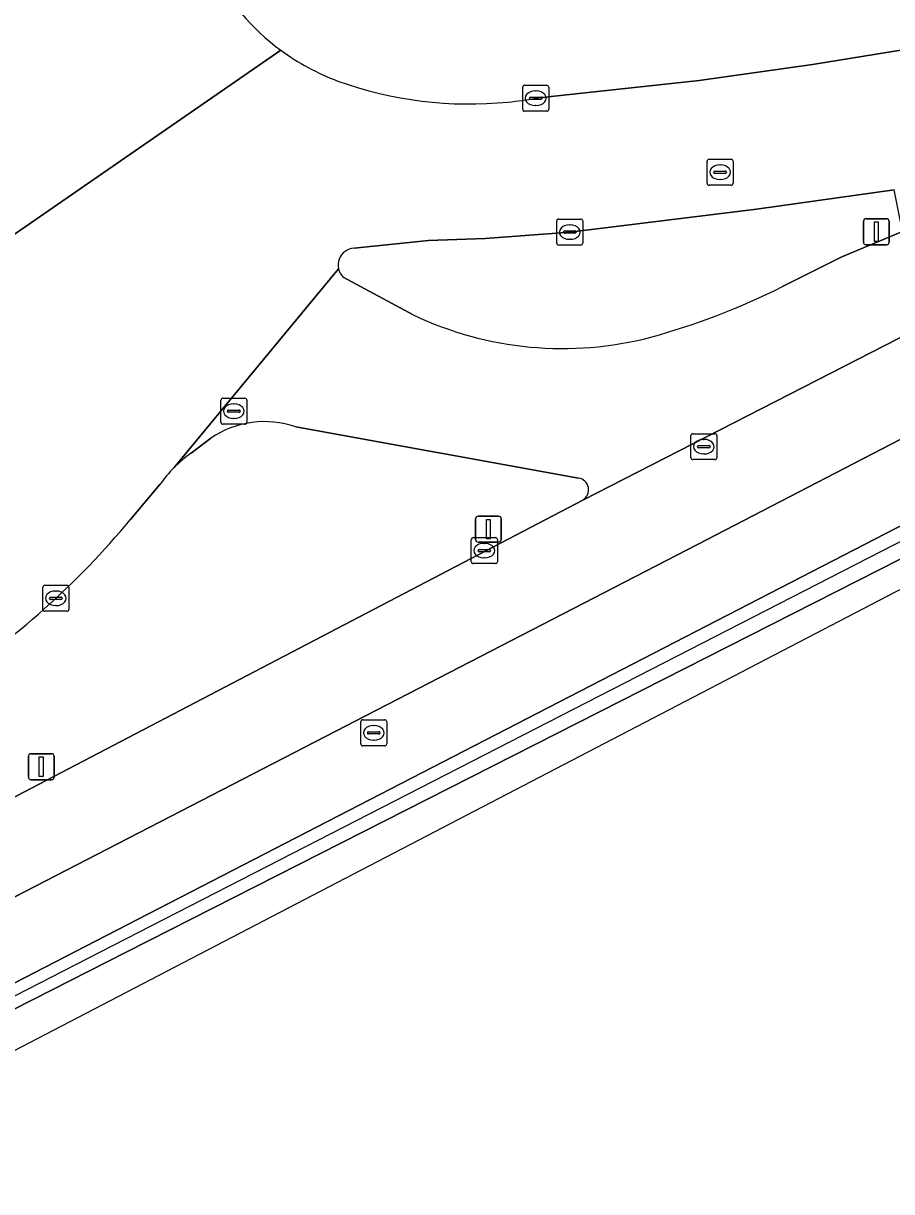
# Model space of a CAD drawing. Extents: x 158793 to 159888, y 384317 to 385256.
# Drawn here: x 159821.48 to 159854.89, y 384490.78 to 384535.72 of the extents above; entities that cross this region are included whole.
import ezdxf

# ---------------------------------------------------------------- set-up
doc = ezdxf.new("R2010")
doc.units = 0
for name, color, linetype in [('IMGEO_Berm_gesloten', 7, 'Continuous'), ('IMGEO_Berm_groen', 7, 'Continuous'), ('IMGEO_Groenvoorziening', 7, 'Continuous'), ('IMGEO_Haag', 7, 'Continuous'), ('IMGEO_Hek', 7, 'Continuous'), ('IMGEO_Kolk', 7, 'Continuous'), ('IMGEO_Lichtmast', 7, 'Continuous'), ('IMGEO_Rijbaan_lokaal_open', 7, 'Continuous'), ('IMGEO_Rijbaan_regionaal_gesloten', 7, 'Continuous'), ('IMGEO_Rioolput', 7, 'Continuous'), ('IMGEO_Voetpad_open', 7, 'Continuous')]:
    doc.layers.add(name, color=color, linetype=linetype)

msp = doc.modelspace()

# ---------------------------------------------------------------- linework, layer by layer
at = {"layer": 'IMGEO_Berm_gesloten'}
msp.add_lwpolyline([(159791.799, 384482.795), (159812.356, 384493.351), (159825.453, 384500), (159875.887, 384525.604), (159881.307, 384528.22), (159883.694, 384529.35), (159883.08, 384530.068), (159882.662, 384530.596), (159874.443, 384526.273), (159870.864, 384524.44), (159823.458, 384500), (159811.928, 384494.056), (159791.41, 384483.447)], dxfattribs=at)
at = {"layer": 'IMGEO_Berm_groen'}
for points in [[(159843.008, 384517.383), (159878.425, 384535.512)], [(159855.312, 384527.709), (159852.981, 384526.735), (159850.698, 384525.598)], [(159833.608, 384526.284), (159827.278, 384518.632)], [(159836.479, 384524.509), (159833.789, 384525.96)], [(159831.957, 384520.198), (159842.845, 384518.23)], [(159827.929, 384519.188), (159828.693, 384519.763)]]:
    msp.add_lwpolyline(points, dxfattribs=at)
for centre, radius, start, end in [((159834.246, 384526.428), 0.655, 192.7196, 225.6595), ((159838.066, 384550.91), 28.289, 285.4997, 296.5209), ((159842.228, 384536.594), 13.382, 244.5594, 284.7107), ((159830.759, 384516.728), 3.672, 70.9483, 124.2341), ((159831.026, 384514.902), 5.288, 125.8566, 135.1428), ((159842.772, 384517.777), 0.459, 300.8851, 80.901)]:
    msp.add_arc(centre, radius, start, end, dxfattribs=at)
at = {"layer": 'IMGEO_Groenvoorziening'}
for points in [[(159850.698, 384525.598), (159852.981, 384526.735), (159855.312, 384527.709), (159854.988, 384529.316), (159849.696, 384528.572), (159842.505, 384527.694), (159839.248, 384527.449), (159837.075, 384527.373), (159834.207, 384527.075)], [(159833.789, 384525.96), (159836.479, 384524.509)], [(159842.845, 384518.23), (159831.957, 384520.198)], [(159828.693, 384519.763), (159827.929, 384519.188)], [(159826.727, 384517.977), (159825.583, 384516.617)], [(159749.424, 384468.651), (159754.694, 384471.459), (159764.608, 384476.743), (159777.22, 384483.435), (159788.54, 384489.306), (159793.362, 384491.577), (159808.958, 384499.603), (159809.27, 384499.765), (159809.722, 384500), (159843.008, 384517.383)]]:
    msp.add_lwpolyline(points, dxfattribs=at)
for centre, radius, start, end in [((159834.241, 384526.425), 0.649, 159.3691, 192.5917), ((159834.242, 384526.426), 0.65, 93.1285, 159.4832), ((159834.246, 384526.428), 0.655, 192.7196, 225.6595), ((159838.066, 384550.91), 28.289, 285.4997, 296.5209), ((159842.228, 384536.594), 13.382, 244.5594, 284.7107), ((159830.759, 384516.728), 3.672, 70.9483, 124.2341), ((159831.026, 384514.902), 5.288, 125.8566, 135.1428), ((159830.947, 384514.986), 5.173, 135.1831, 144.6744), ((159842.772, 384517.777), 0.459, 300.8851, 80.901), ((159801.031, 384537.017), 31.922, 303.1918, 320.277)]:
    msp.add_arc(centre, radius, start, end, dxfattribs=at)
at = {"layer": 'IMGEO_Haag'}
for points in [[(159850.698, 384525.598), (159852.981, 384526.735), (159855.312, 384527.709), (159854.988, 384529.316), (159849.696, 384528.572), (159842.505, 384527.694), (159839.248, 384527.449), (159837.075, 384527.373), (159834.207, 384527.075)], [(159833.789, 384525.96), (159836.479, 384524.509)], [(159842.845, 384518.23), (159831.957, 384520.198)], [(159828.693, 384519.763), (159827.929, 384519.188)], [(159826.727, 384517.977), (159825.583, 384516.617)], [(159749.424, 384468.651), (159754.694, 384471.459), (159764.608, 384476.743), (159777.22, 384483.435), (159788.54, 384489.306), (159793.362, 384491.577), (159808.958, 384499.603), (159809.27, 384499.765), (159809.722, 384500), (159843.008, 384517.383)]]:
    msp.add_lwpolyline(points, dxfattribs=at)
for centre, radius, start, end in [((159834.241, 384526.425), 0.649, 159.3691, 192.5917), ((159834.242, 384526.426), 0.65, 93.1285, 159.4832), ((159834.246, 384526.428), 0.655, 192.7196, 225.6595), ((159838.066, 384550.91), 28.289, 285.4997, 296.5209), ((159842.228, 384536.594), 13.382, 244.5594, 284.7107), ((159830.759, 384516.728), 3.672, 70.9483, 124.2341), ((159831.026, 384514.902), 5.288, 125.8566, 135.1428), ((159830.947, 384514.986), 5.173, 135.1831, 144.6744), ((159842.772, 384517.777), 0.459, 300.8851, 80.901), ((159801.031, 384537.017), 31.922, 303.1918, 320.277)]:
    msp.add_arc(centre, radius, start, end, dxfattribs=at)
at = {"layer": 'IMGEO_Hek'}
msp.add_lwpolyline([(159812.174, 384493.707), (159824.446, 384500), (159883.08, 384530.068)], dxfattribs=at)
at = {"layer": 'IMGEO_Kolk'}
for p, q in [((159840.694, 384532.415), (159840.694, 384533.267)), ((159840.769, 384533.341), (159841.621, 384533.341)), ((159841.182, 384533.121), (159841.207, 384533.121)), ((159841.695, 384533.267), (159841.695, 384532.415)), ((159840.953, 384532.835), (159840.953, 384532.847)), ((159841.391, 384532.798), (159840.993, 384532.798)), ((159840.996, 384532.884), (159841.394, 384532.884)), ((159841.205, 384532.561), (159841.18, 384532.561)), ((159841.437, 384532.847), (159841.437, 384532.835)), ((159841.621, 384532.341), (159840.769, 384532.341)), ((159842.004, 384527.268), (159842.004, 384528.12)), ((159842.079, 384528.194), (159842.931, 384528.194)), ((159843.005, 384528.12), (159843.005, 384527.268)), ((159842.263, 384527.688), (159842.263, 384527.7)), ((159842.701, 384527.651), (159842.303, 384527.651)), ((159842.306, 384527.737), (159842.704, 384527.737)), ((159842.492, 384527.974), (159842.517, 384527.974)), ((159842.747, 384527.7), (159842.747, 384527.688)), ((159842.931, 384527.194), (159842.079, 384527.194)), ((159842.515, 384527.414), (159842.49, 384527.414)), ((159847.241, 384519.937), (159848.093, 384519.937)), ((159847.166, 384519.011), (159847.166, 384519.863)), ((159847.468, 384519.48), (159847.866, 384519.48)), ((159847.654, 384519.717), (159847.679, 384519.717)), ((159848.167, 384519.863), (159848.167, 384519.011)), ((159847.425, 384519.431), (159847.425, 384519.443)), ((159847.863, 384519.394), (159847.465, 384519.394)), ((159847.677, 384519.157), (159847.652, 384519.157)), ((159847.909, 384519.443), (159847.909, 384519.431)), ((159848.093, 384518.937), (159847.241, 384518.937)), ((159838.792, 384515.938), (159839.644, 384515.938)), ((159838.717, 384515.012), (159838.717, 384515.864)), ((159838.976, 384515.432), (159838.976, 384515.444)), ((159839.019, 384515.481), (159839.417, 384515.481)), ((159839.205, 384515.718), (159839.23, 384515.718)), ((159839.46, 384515.444), (159839.46, 384515.432)), ((159839.718, 384515.864), (159839.718, 384515.012)), ((159839.414, 384515.395), (159839.016, 384515.395)), ((159839.228, 384515.158), (159839.203, 384515.158)), ((159839.644, 384514.938), (159838.792, 384514.938)), ((159822.301, 384514.103), (159823.153, 384514.103)), ((159822.226, 384513.177), (159822.226, 384514.029)), ((159822.528, 384513.646), (159822.926, 384513.646)), ((159822.714, 384513.883), (159822.739, 384513.883)), ((159823.227, 384514.029), (159823.227, 384513.177)), ((159822.485, 384513.597), (159822.485, 384513.609)), ((159822.923, 384513.56), (159822.525, 384513.56)), ((159822.737, 384513.323), (159822.712, 384513.323)), ((159822.969, 384513.609), (159822.969, 384513.597)), ((159823.153, 384513.103), (159822.301, 384513.103))]:
    msp.add_line(p, q, dxfattribs=at)
for points in [[(159840.694, 384532.415), (159840.694, 384533.267)], [(159840.769, 384533.341), (159841.621, 384533.341)], [(159841.695, 384533.267), (159841.695, 384532.415)], [(159841.621, 384532.341), (159840.769, 384532.341)], [(159842.004, 384527.268), (159842.004, 384528.12)], [(159842.079, 384528.194), (159842.931, 384528.194)], [(159843.005, 384528.12), (159843.005, 384527.268)], [(159842.931, 384527.194), (159842.079, 384527.194)], [(159847.241, 384519.937), (159848.093, 384519.937)], [(159847.166, 384519.011), (159847.166, 384519.863)], [(159848.167, 384519.863), (159848.167, 384519.011)], [(159848.093, 384518.937), (159847.241, 384518.937)], [(159838.792, 384515.938), (159839.644, 384515.938)], [(159838.717, 384515.012), (159838.717, 384515.864)], [(159839.718, 384515.864), (159839.718, 384515.012)], [(159839.644, 384514.938), (159838.792, 384514.938)], [(159822.301, 384514.103), (159823.153, 384514.103)], [(159822.226, 384513.177), (159822.226, 384514.029)], [(159823.227, 384514.029), (159823.227, 384513.177)], [(159823.153, 384513.103), (159822.301, 384513.103)]]:
    msp.add_lwpolyline(points, dxfattribs=at)
for centre, radius, start, end in [((159840.771, 384533.265), 0.0765, 91.552, 178.448), ((159840.771, 384533.265), 0.0765, 91.552, 178.448), ((159841.619, 384533.265), 0.0765, 1.552, 88.448), ((159841.619, 384533.265), 0.0765, 1.552, 88.448), ((159840.993, 384532.844), 0.0403, 85.8775, 175.7526), ((159840.99, 384532.834), 0.0366, 178.938, 274.7102), ((159841.394, 384532.841), 0.043, 264.8664, 352.4533), ((159841.398, 384532.846), 0.0386, 1.7309, 96.639), ((159840.771, 384532.417), 0.0765, 181.552, 268.448), ((159840.771, 384532.417), 0.0765, 181.552, 268.448), ((159841.619, 384532.417), 0.0765, 271.552, 358.448), ((159841.619, 384532.417), 0.0765, 271.552, 358.448), ((159842.081, 384528.118), 0.0765, 91.552, 178.448), ((159842.081, 384528.118), 0.0765, 91.552, 178.448), ((159842.929, 384528.118), 0.0765, 1.552, 88.448), ((159842.929, 384528.118), 0.0765, 1.552, 88.448), ((159842.303, 384527.697), 0.0403, 85.8775, 175.7526), ((159842.3, 384527.687), 0.0366, 178.938, 274.7102), ((159842.704, 384527.694), 0.043, 264.8664, 352.4533), ((159842.708, 384527.699), 0.0386, 1.7309, 96.639), ((159842.081, 384527.27), 0.0765, 181.552, 268.448), ((159842.081, 384527.27), 0.0765, 181.552, 268.448), ((159842.929, 384527.27), 0.0765, 271.552, 358.448), ((159842.929, 384527.27), 0.0765, 271.552, 358.448), ((159847.243, 384519.861), 0.0765, 91.552, 178.448), ((159847.243, 384519.861), 0.0765, 91.552, 178.448), ((159848.091, 384519.861), 0.0765, 1.552, 88.448), ((159848.091, 384519.861), 0.0765, 1.552, 88.448), ((159847.465, 384519.44), 0.0403, 85.8775, 175.7526), ((159847.87, 384519.442), 0.0386, 1.7309, 96.639), ((159847.462, 384519.43), 0.0366, 178.938, 274.7102), ((159847.866, 384519.437), 0.043, 264.8664, 352.4533), ((159847.243, 384519.013), 0.0765, 181.552, 268.448), ((159847.243, 384519.013), 0.0765, 181.552, 268.448), ((159848.091, 384519.013), 0.0765, 271.552, 358.448), ((159848.091, 384519.013), 0.0765, 271.552, 358.448), ((159838.794, 384515.862), 0.0765, 91.552, 178.448), ((159838.794, 384515.862), 0.0765, 91.552, 178.448), ((159839.642, 384515.862), 0.0765, 1.552, 88.448), ((159839.642, 384515.862), 0.0765, 1.552, 88.448), ((159839.016, 384515.441), 0.0403, 85.8775, 175.7526), ((159839.013, 384515.431), 0.0366, 178.938, 274.7102), ((159839.417, 384515.438), 0.043, 264.8664, 352.4533), ((159839.421, 384515.443), 0.0386, 1.7309, 96.639), ((159838.794, 384515.014), 0.0765, 181.552, 268.448), ((159838.794, 384515.014), 0.0765, 181.552, 268.448), ((159839.642, 384515.014), 0.0765, 271.552, 358.448), ((159839.642, 384515.014), 0.0765, 271.552, 358.448), ((159822.303, 384514.027), 0.0765, 91.552, 178.448), ((159822.303, 384514.027), 0.0765, 91.552, 178.448), ((159823.151, 384514.027), 0.0765, 1.552, 88.448), ((159823.151, 384514.027), 0.0765, 1.552, 88.448), ((159822.525, 384513.606), 0.0403, 85.8775, 175.7526), ((159822.93, 384513.608), 0.0386, 1.7309, 96.639), ((159822.303, 384513.179), 0.0765, 181.552, 268.448), ((159822.303, 384513.179), 0.0765, 181.552, 268.448), ((159822.522, 384513.596), 0.0366, 178.938, 274.7102), ((159822.926, 384513.603), 0.043, 264.8664, 352.4533), ((159823.151, 384513.179), 0.0765, 271.552, 358.448), ((159823.151, 384513.179), 0.0765, 271.552, 358.448)]:
    msp.add_arc(centre, radius, start, end, dxfattribs=at)
for centre, major_axis, ratio, start_param, end_param in [((159841.181, 384532.841), (-0.387, 0.002), 0.722429, 4.712389, 7.853982), ((159841.206, 384532.841), (-0.39, 0.002), 0.717154, 1.570796, 4.712389), ((159842.491, 384527.694), (-0.387, 0.002), 0.722429, 4.712389, 7.853982), ((159842.516, 384527.694), (-0.39, 0.002), 0.717154, 1.570796, 4.712389), ((159847.653, 384519.437), (-0.387, 0.002), 0.722429, 4.712389, 7.853982), ((159847.678, 384519.437), (-0.39, 0.002), 0.717154, 1.570796, 4.712389), ((159839.204, 384515.438), (-0.387, 0.002), 0.722429, 4.712389, 7.853982), ((159839.229, 384515.438), (-0.39, 0.002), 0.717154, 1.570796, 4.712389), ((159822.713, 384513.603), (-0.387, 0.002), 0.722429, 4.712389, 7.853982), ((159822.738, 384513.603), (-0.39, 0.002), 0.717154, 1.570796, 4.712389)]:
    msp.add_ellipse(centre, major_axis=major_axis, ratio=ratio, start_param=start_param, end_param=end_param, dxfattribs=at)
at = {"layer": 'IMGEO_Lichtmast'}
for p, q in [((159853.808, 384527.305), (159853.808, 384528.105)), ((159853.808, 384528.105), (159853.808, 384527.305)), ((159853.908, 384528.205), (159854.698, 384528.205)), ((159854.698, 384528.205), (159853.908, 384528.205)), ((159854.798, 384528.105), (159854.798, 384527.305)), ((159854.798, 384527.305), (159854.798, 384528.105)), ((159854.698, 384527.205), (159853.908, 384527.205)), ((159853.908, 384527.205), (159854.698, 384527.205)), ((159838.878, 384515.863), (159838.878, 384516.663)), ((159838.878, 384516.663), (159838.878, 384515.863)), ((159838.978, 384516.763), (159839.768, 384516.763)), ((159839.768, 384516.763), (159838.978, 384516.763)), ((159839.868, 384516.663), (159839.868, 384515.863)), ((159839.868, 384515.863), (159839.868, 384516.663)), ((159839.768, 384515.763), (159838.978, 384515.763)), ((159838.978, 384515.763), (159839.768, 384515.763)), ((159821.67, 384506.726), (159821.67, 384507.526)), ((159821.67, 384507.526), (159821.67, 384506.726)), ((159821.77, 384507.626), (159822.56, 384507.626)), ((159822.56, 384507.626), (159821.77, 384507.626)), ((159822.66, 384507.526), (159822.66, 384506.726)), ((159822.66, 384506.726), (159822.66, 384507.526)), ((159822.56, 384506.626), (159821.77, 384506.626)), ((159821.77, 384506.626), (159822.56, 384506.626))]:
    msp.add_line(p, q, dxfattribs=at)
for points in [[(159854.228, 384528.08), (159854.378, 384528.08), (159854.378, 384527.33), (159854.228, 384527.33), (159854.228, 384528.08)], [(159839.298, 384516.638), (159839.448, 384516.638), (159839.448, 384515.888), (159839.298, 384515.888), (159839.298, 384516.638)], [(159822.09, 384507.501), (159822.24, 384507.501), (159822.24, 384506.751), (159822.09, 384506.751), (159822.09, 384507.501)]]:
    msp.add_lwpolyline(points, dxfattribs=at)
for centre, start, end in [((159853.908, 384528.105), 90, 180), ((159853.908, 384528.105), 90, 180), ((159854.698, 384528.105), 0, 90), ((159854.698, 384528.105), 360, 90), ((159853.908, 384527.305), 180, 270), ((159853.908, 384527.305), 180, 270), ((159854.698, 384527.305), 270, 0), ((159854.698, 384527.305), 270, 0), ((159838.978, 384516.663), 90, 180), ((159838.978, 384516.663), 90, 180), ((159839.768, 384516.663), 0, 90), ((159839.768, 384516.663), 360, 90), ((159838.978, 384515.863), 180, 270), ((159838.978, 384515.863), 180, 270), ((159839.768, 384515.863), 270, 0), ((159839.768, 384515.863), 270, 0), ((159821.77, 384507.526), 90, 180), ((159821.77, 384507.526), 90, 180), ((159822.56, 384507.526), 0, 90), ((159822.56, 384507.526), 360, 90), ((159821.77, 384506.726), 180, 270), ((159821.77, 384506.726), 180, 270), ((159822.56, 384506.726), 270, 0), ((159822.56, 384506.726), 270, 0)]:
    msp.add_arc(centre, 0.1, start, end, dxfattribs=at)
at = {"layer": 'IMGEO_Rijbaan_lokaal_open'}
for points in [[(159858.727, 384535.261), (159851.843, 384534.134), (159847.484, 384533.523), (159841.195, 384532.841)], [(159831.381, 384534.691), (159815.595, 384523.794)], [(159815.595, 384523.794), (159831.381, 384534.691)], [(159834.207, 384527.075), (159837.075, 384527.373), (159839.248, 384527.449), (159842.505, 384527.694), (159849.696, 384528.572), (159854.988, 384529.316)], [(159827.278, 384518.632), (159833.608, 384526.284)], [(159825.583, 384516.617), (159826.727, 384517.977)]]:
    msp.add_lwpolyline(points, dxfattribs=at)
for centre, radius, start, end in [((159836.731, 384541.939), 9.009, 207.2269, 233.5638), ((159836.729, 384541.954), 9.019, 233.6339, 249.5659), ((159838.637, 384547.566), 14.946, 250.2222, 275.7665), ((159838.644, 384547.5), 14.88, 275.7658, 279.8711), ((159834.241, 384526.425), 0.649, 159.3691, 192.5917), ((159834.242, 384526.426), 0.65, 93.1285, 159.4832), ((159830.947, 384514.986), 5.173, 135.1831, 144.6744), ((159801.031, 384537.017), 31.922, 303.1918, 320.277)]:
    msp.add_arc(centre, radius, start, end, dxfattribs=at)
at = {"layer": 'IMGEO_Rijbaan_regionaal_gesloten'}
for points in [[(159779.976, 384480.85), (159804.811, 384493.696), (159847.424, 384515.674), (159875.798, 384530.374), (159880.669, 384532.909), (159878.425, 384535.512), (159843.008, 384517.383), (159809.722, 384500), (159809.27, 384499.765), (159808.958, 384499.603), (159793.362, 384491.577), (159788.54, 384489.306)], [(159650.153, 384408.169), (159667.67, 384417.548), (159686.549, 384427.613), (159696.214, 384432.791), (159709.47, 384439.893), (159725.249, 384448.362), (159745.061, 384458.917), (159759.449, 384466.649), (159775.497, 384475.211), (159791.41, 384483.447), (159811.928, 384494.056), (159823.458, 384500), (159870.864, 384524.44), (159874.443, 384526.273), (159882.662, 384530.596), (159880.669, 384532.909), (159875.798, 384530.374), (159847.424, 384515.674), (159804.811, 384493.696), (159779.976, 384480.85), (159750.919, 384465.55), (159708.655, 384442.945), (159694.585, 384435.384), (159645.738, 384409.21)]]:
    msp.add_lwpolyline(points, dxfattribs=at)
msp.add_lwpolyline([(159617.271, 384388.641), (159617.372, 384388.695), (159756.881, 384462.779), (159884.047, 384528.944), (159883.694, 384529.35), (159881.307, 384528.22), (159875.887, 384525.604), (159825.453, 384500), (159812.356, 384493.351), (159791.799, 384482.795), (159777.564, 384475.395), (159744.535, 384457.751), (159731.675, 384450.855), (159717.186, 384443.101), (159697.88, 384432.802), (159696.562, 384432.097), (159679.569, 384423.013), (159661.921, 384413.563), (159644.473, 384404.254), (159631.206, 384397.094), (159616.87, 384389.389)], close=True, dxfattribs=at)
at = {"layer": 'IMGEO_Rioolput'}
for p, q in [((159847.791, 384529.568), (159847.791, 384530.42)), ((159847.866, 384530.494), (159848.718, 384530.494)), ((159848.279, 384530.274), (159848.304, 384530.274)), ((159848.792, 384530.42), (159848.792, 384529.568)), ((159848.05, 384529.988), (159848.05, 384530)), ((159848.488, 384529.951), (159848.09, 384529.951)), ((159848.093, 384530.037), (159848.491, 384530.037)), ((159848.534, 384530), (159848.534, 384529.988)), ((159848.718, 384529.494), (159847.866, 384529.494)), ((159848.302, 384529.714), (159848.277, 384529.714)), ((159829.152, 384521.302), (159830.004, 384521.302)), ((159829.077, 384520.376), (159829.077, 384521.228)), ((159829.379, 384520.845), (159829.777, 384520.845)), ((159829.565, 384521.082), (159829.59, 384521.082)), ((159830.078, 384521.228), (159830.078, 384520.376)), ((159829.336, 384520.796), (159829.336, 384520.808)), ((159829.774, 384520.759), (159829.376, 384520.759)), ((159829.588, 384520.522), (159829.563, 384520.522)), ((159829.82, 384520.808), (159829.82, 384520.796)), ((159830.004, 384520.302), (159829.152, 384520.302)), ((159834.462, 384508.002), (159834.462, 384508.854)), ((159834.537, 384508.928), (159835.389, 384508.928)), ((159834.95, 384508.708), (159834.975, 384508.708)), ((159835.463, 384508.854), (159835.463, 384508.002)), ((159834.721, 384508.422), (159834.721, 384508.434)), ((159835.159, 384508.385), (159834.761, 384508.385)), ((159834.764, 384508.471), (159835.162, 384508.471)), ((159835.205, 384508.434), (159835.205, 384508.422)), ((159835.389, 384507.928), (159834.537, 384507.928)), ((159834.973, 384508.148), (159834.948, 384508.148))]:
    msp.add_line(p, q, dxfattribs=at)
for points in [[(159847.791, 384529.568), (159847.791, 384530.42)], [(159847.866, 384530.494), (159848.718, 384530.494)], [(159848.792, 384530.42), (159848.792, 384529.568)], [(159848.718, 384529.494), (159847.866, 384529.494)], [(159829.152, 384521.302), (159830.004, 384521.302)], [(159829.077, 384520.376), (159829.077, 384521.228)], [(159830.078, 384521.228), (159830.078, 384520.376)], [(159830.004, 384520.302), (159829.152, 384520.302)], [(159834.462, 384508.002), (159834.462, 384508.854)], [(159834.537, 384508.928), (159835.389, 384508.928)], [(159835.463, 384508.854), (159835.463, 384508.002)], [(159835.389, 384507.928), (159834.537, 384507.928)]]:
    msp.add_lwpolyline(points, dxfattribs=at)
for centre, radius, start, end in [((159847.868, 384530.418), 0.0765, 91.552, 178.448), ((159847.868, 384530.418), 0.0765, 91.552, 178.448), ((159848.716, 384530.418), 0.0765, 1.552, 88.448), ((159848.716, 384530.418), 0.0765, 1.552, 88.448), ((159848.09, 384529.997), 0.0403, 85.8775, 175.7526), ((159848.087, 384529.987), 0.0366, 178.938, 274.7102), ((159848.491, 384529.994), 0.043, 264.8664, 352.4533), ((159848.495, 384529.999), 0.0386, 1.7309, 96.639), ((159847.868, 384529.57), 0.0765, 181.552, 268.448), ((159847.868, 384529.57), 0.0765, 181.552, 268.448), ((159848.716, 384529.57), 0.0765, 271.552, 358.448), ((159848.716, 384529.57), 0.0765, 271.552, 358.448), ((159829.154, 384521.226), 0.0765, 91.552, 178.448), ((159829.154, 384521.226), 0.0765, 91.552, 178.448), ((159830.002, 384521.226), 0.0765, 1.552, 88.448), ((159830.002, 384521.226), 0.0765, 1.552, 88.448), ((159829.376, 384520.805), 0.0403, 85.8775, 175.7526), ((159829.781, 384520.807), 0.0386, 1.7309, 96.639), ((159829.154, 384520.378), 0.0765, 181.552, 268.448), ((159829.154, 384520.378), 0.0765, 181.552, 268.448), ((159829.373, 384520.795), 0.0366, 178.938, 274.7102), ((159829.777, 384520.802), 0.043, 264.8664, 352.4533), ((159830.002, 384520.378), 0.0765, 271.552, 358.448), ((159830.002, 384520.378), 0.0765, 271.552, 358.448), ((159834.539, 384508.852), 0.0765, 91.552, 178.448), ((159834.539, 384508.852), 0.0765, 91.552, 178.448), ((159835.387, 384508.852), 0.0765, 1.552, 88.448), ((159835.387, 384508.852), 0.0765, 1.552, 88.448), ((159834.761, 384508.431), 0.0403, 85.8775, 175.7526), ((159834.758, 384508.421), 0.0366, 178.938, 274.7102), ((159835.162, 384508.428), 0.043, 264.8664, 352.4533), ((159835.166, 384508.433), 0.0386, 1.7309, 96.639), ((159834.539, 384508.004), 0.0765, 181.552, 268.448), ((159834.539, 384508.004), 0.0765, 181.552, 268.448), ((159835.387, 384508.004), 0.0765, 271.552, 358.448), ((159835.387, 384508.004), 0.0765, 271.552, 358.448)]:
    msp.add_arc(centre, radius, start, end, dxfattribs=at)
for centre, major_axis, ratio, start_param, end_param in [((159848.278, 384529.994), (-0.387, 0.002), 0.722429, 4.712389, 7.853982), ((159848.303, 384529.994), (-0.39, 0.002), 0.717154, 1.570796, 4.712389), ((159829.564, 384520.802), (-0.387, 0.002), 0.722429, 4.712389, 7.853982), ((159829.589, 384520.802), (-0.39, 0.002), 0.717154, 1.570796, 4.712389), ((159834.949, 384508.428), (-0.387, 0.002), 0.722429, 4.712389, 7.853982), ((159834.974, 384508.428), (-0.39, 0.002), 0.717154, 1.570796, 4.712389)]:
    msp.add_ellipse(centre, major_axis=major_axis, ratio=ratio, start_param=start_param, end_param=end_param, dxfattribs=at)
at = {"layer": 'IMGEO_Voetpad_open'}
msp.add_lwpolyline([(159841.195, 384532.841), (159847.484, 384533.523), (159851.843, 384534.134), (159858.727, 384535.261)], dxfattribs=at)
for centre, radius, start, end in [((159836.731, 384541.939), 9.009, 207.2269, 233.5638), ((159836.729, 384541.954), 9.019, 233.6339, 249.5659), ((159838.637, 384547.566), 14.946, 250.2222, 275.7665), ((159838.644, 384547.5), 14.88, 275.7658, 279.8711)]:
    msp.add_arc(centre, radius, start, end, dxfattribs=at)

doc.saveas('drawing.dxf')
